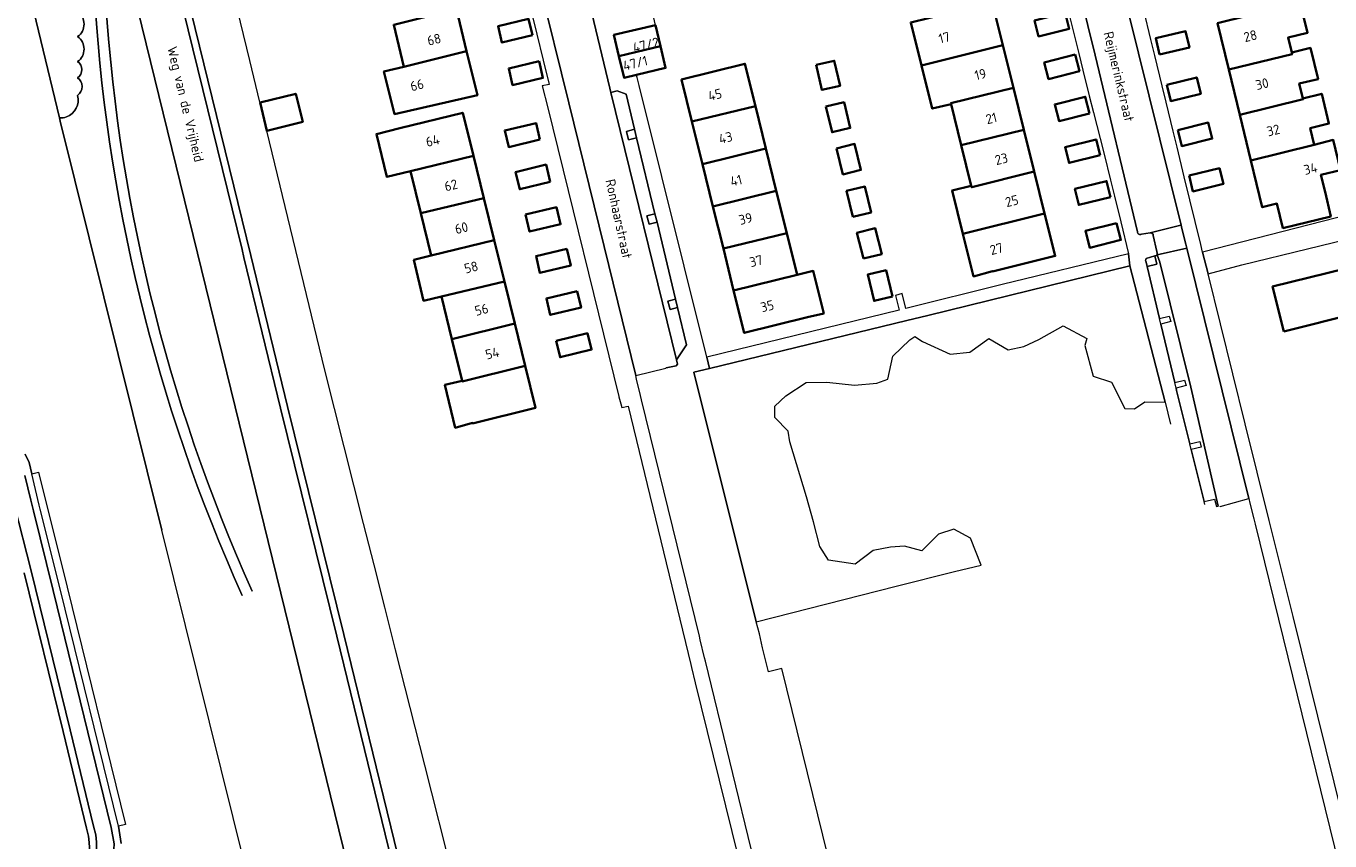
# Model space of a CAD drawing. Header units: metres. Extents: x 152391 to 157968, y 462336 to 467280.
# Tile 593 of 656: x 156799 to 156980, y 464017 to 464130. Entities that reach past the tile are written whole.
import ezdxf
from ezdxf.enums import TextEntityAlignment as Align

# ---------------------------------------------------------------- set-up
doc = ezdxf.new("R2010")
doc.units = ezdxf.units.M
doc.header["$LTSCALE"] = 0.75
for name, color, linetype, lineweight in [('B-WE-GR-BEPLANTING_CULTUUR_BOSPLANTSOEN-GV', 251, 'Continuous', 18), ('B-WE-GR-BEPLANTING_CULTUUR_HEESTERS-GV', 251, 'Continuous', 18), ('B-WE-GR-BOS_LOOF-GV', 251, 'Continuous', 13), ('B-WE-GR-GROENVOORZIENING-GV', 251, 'Continuous', 18), ('B-WE-OG-BEBOUWING-GV', 6, 'Continuous', 35), ('B-WE-OG-BEBOUWING-T18', 1, 'Continuous', 18), ('B-WE-OG-TERREIN_CULTUURSCHEIDING-GV', 251, 'Continuous', 18), ('B-WE-OG-TOPOGRAFIE-T18', 1, 'Continuous', 18), ('B-WE-VH-VERHARDING_ASFALT-GV', 251, 'Continuous', 18), ('B-WE-VH-VERHARDING_BETONSTRAATSTEEN-GV', 251, 'Continuous', 18), ('B-WE-VH-VERHARDING_TEGEL-GV', 251, 'Continuous', 18)]:
    doc.layers.add(name, color=color, linetype=linetype, lineweight=lineweight)
doc.styles.add('NLCS-ISO-M750-T18', font='NLCS-ISO.ttf', dxfattribs={"height": 1.35})

msp = doc.modelspace()

# ---------------------------------------------------------------- linework, layer by layer
at = {"layer": 'B-WE-GR-BEPLANTING_CULTUUR_BOSPLANTSOEN-GV'}
for points in [[(156832.73, 464000), (156817.9, 464059.71), (156803.82, 464116.36), (156803.71, 464116.83), (156794.96, 464152.88)], [(156798.96, 464070.25), (156799.49, 464069.07), (156799.89, 464067.53), (156800.79, 464067.76), (156804.8, 464051.82), (156812.85, 464018.94), (156811.88, 464018.7), (156812.28, 464016.29)]]:
    msp.add_lwpolyline(points, dxfattribs=at)
at = {"layer": 'B-WE-GR-BEPLANTING_CULTUUR_HEESTERS-GV'}
msp.add_lwpolyline([(156904.98, 464071.95), (156904.77, 464073.42), (156902.91, 464075.3), (156902.93, 464076.91), (156904.45, 464078.32), (156907.28, 464080.16), (156910.14, 464080.23), (156913.97, 464079.82), (156917.08, 464080.09), (156918.58, 464080.62), (156919.27, 464083.82), (156921.62, 464086.09), (156922.34, 464086.56), (156923.42, 464085.87), (156927.23, 464084.1), (156929.96, 464084.39), (156932.6, 464086.27), (156935.26, 464084.68), (156937.47, 464085.15), (156939.55, 464086.11), (156942.91, 464088.02), (156946.18, 464086.25), (156945.92, 464085.29), (156947.05, 464081.03), (156949.61, 464080.22), (156951.46, 464076.58), (156952.82, 464076.52), (156954.25, 464077.51), (156957.07, 464077.42), (156952.14, 464096.32), (156924.13, 464089.45), (156921.21, 464088.74), (156893.84, 464082.12), (156891.67, 464081.59), (156900.33, 464047.01), (156919.75, 464051.93), (156927.86, 464053.97), (156931.54, 464054.85), (156930.06, 464058.59), (156927.73, 464059.85), (156925.63, 464059.17), (156923.29, 464056.83), (156920.92, 464057.49), (156918.97, 464057.35), (156916.57, 464056.9), (156914.07, 464054.98), (156910.37, 464055.55), (156909.15, 464057.45), (156908.29, 464060.87), (156907.32, 464064.32)], close=True, dxfattribs=at)
at = {"layer": 'B-WE-GR-BOS_LOOF-GV'}
msp.add_lwpolyline([(156787.91, 464181.74), (156794.96, 464152.88), (156803.71, 464116.83)], dxfattribs=at)
for points in [[(156806.23, 464128.1, 0.520508), (156806.23, 464131.56)], [(156806.23, 464124.64, 0.520508), (156806.23, 464128.1)], [(156806.23, 464122.4, 0.520536), (156806.23, 464124.64)], [(156806.23, 464119.95, 0.520671), (156806.23, 464122.4)], [(156804.7, 464116.98, 0.385057), (156806.23, 464119.95)], [(156803.71, 464116.83, 0.101795), (156804.7, 464116.98)]]:
    msp.add_lwpolyline(points, format="xyb", dxfattribs=at)
at = {"layer": 'B-WE-GR-GROENVOORZIENING-GV'}
for points in [[(156883.75, 464114.09), (156883.46, 464115.26), (156882.35, 464114.97), (156882.65, 464113.81)], [(156886.58, 464102.38), (156886.3, 464103.55), (156885.18, 464103.27), (156885.48, 464102.1)], [(156888.39, 464090.28), (156889.44, 464090.54), (156889.16, 464091.71), (156888.1, 464091.44)]]:
    msp.add_lwpolyline(points, close=True, dxfattribs=at)
msp.add_lwpolyline([(156954.41, 464097.33, 0.267246), (156954.4, 464096.84)], format="xyb", dxfattribs=at)
msp.add_lwpolyline([(156954.4, 464096.84), (156954.54, 464096.23), (156955.92, 464096.58), (156955.64, 464097.7), (156954.42, 464097.35), (156954.41, 464097.33)], dxfattribs=at)
at = {"layer": 'B-WE-OG-BEBOUWING-GV'}
for points in [[(156923.26, 464124.09), (156934.55, 464126.9), (156933.08, 464132.84), (156924.4, 464130.68), (156921.76, 464130.07)], [(156965.89, 464123.53), (156974.66, 464125.66), (156974.6, 464125.91), (156974.1, 464127.96), (156976.8, 464128.62), (156975.79, 464132.78), (156973.11, 464132.11), (156964.33, 464129.94)], [(156858.76, 464131.9), (156850.08, 464129.74), (156851.49, 464123.93), (156860.18, 464126.08)], [(156869.3, 464128.29), (156868.76, 464130.54), (156864.53, 464129.53), (156865.07, 464127.28)], [(156943.18, 464131.38), (156938.94, 464130.33), (156939.49, 464128.12), (156943.72, 464129.17)], [(156881.3, 464125.4), (156887.07, 464126.77), (156886.37, 464129.69), (156880.6, 464128.32)], [(156956.26, 464125.63), (156960.41, 464126.6), (156959.89, 464128.84), (156955.74, 464127.87)], [(156887.07, 464126.77), (156881.3, 464125.4), (156882.01, 464122.39), (156883.74, 464122.8), (156887.78, 464123.76)], [(156934.55, 464126.9), (156923.26, 464124.09), (156924.76, 464118.13), (156927.36, 464118.75), (156927.33, 464118.88), (156936.01, 464121.01)], [(156851.49, 464123.93), (156848.7, 464123.26), (156850.19, 464117.36), (156861.67, 464119.98), (156861.62, 464120.17), (156860.18, 464126.08)], [(156944.56, 464125.62), (156940.29, 464124.53), (156940.89, 464122.21), (156945.15, 464123.31)], [(156974.6, 464125.91), (156974.66, 464125.66), (156965.89, 464123.53), (156967.41, 464117.26), (156976.18, 464119.42), (156976.15, 464119.53), (156975.65, 464121.58), (156978.25, 464122.21), (156977.2, 464126.54)], [(156870.23, 464124.69), (156866.01, 464123.7), (156866.55, 464121.38), (156870.77, 464122.37)], [(156891.42, 464116.34), (156900.22, 464118.47), (156898.77, 464124.33), (156889.98, 464122.16)], [(156908.66, 464124.18), (156909.46, 464120.71), (156911.96, 464121.28), (156911.16, 464124.76)], [(156957.27, 464121.43), (156957.82, 464119.16), (156961.98, 464120.18), (156961.43, 464122.45)], [(156832.48, 464115.05), (156837.46, 464116.29), (156836.47, 464120.17), (156831.55, 464118.96)], [(156927.36, 464118.75), (156928.77, 464113.05), (156937.46, 464115.18), (156936.01, 464121.01), (156927.33, 464118.88)], [(156946.57, 464117.45), (156945.98, 464119.76), (156941.75, 464118.69), (156942.33, 464116.39)], [(156977.73, 464113.12), (156977.17, 464115.41), (156979.76, 464116.04), (156978.76, 464120.17), (156976.15, 464119.53), (156976.18, 464119.42), (156967.41, 464117.26), (156968.94, 464110.94)], [(156901.67, 464112.6), (156900.22, 464118.47), (156891.42, 464116.34), (156892.88, 464110.44)], [(156910.01, 464118.41), (156910.86, 464114.85), (156913.37, 464115.45), (156912.52, 464119.01)], [(156852.39, 464109.45), (156861.12, 464111.59), (156859.65, 464117.54), (156850.93, 464115.39), (156847.67, 464114.58), (156849.13, 464108.65)], [(156870.35, 464113.82), (156869.8, 464116.12), (156865.47, 464115.09), (156866.02, 464112.79)], [(156958.82, 464115.14), (156959.36, 464112.93), (156963.58, 464113.97), (156963.03, 464116.18)], [(156930.16, 464107.44), (156930.22, 464107.22), (156938.9, 464109.39), (156937.46, 464115.18), (156928.77, 464113.05)], [(156901.67, 464112.6), (156892.88, 464110.44), (156894.33, 464104.56), (156903.12, 464106.73)], [(156911.48, 464112.6), (156912.37, 464109.01), (156914.86, 464109.62), (156913.97, 464113.22)], [(156948.03, 464111.68), (156947.48, 464113.86), (156943.17, 464112.77), (156943.73, 464110.59)], [(156977.73, 464113.12), (156968.94, 464110.94), (156970.52, 464104.46), (156972.56, 464104.96), (156973.38, 464101.56), (156980.01, 464103.17), (156979.23, 464106.58), (156978.66, 464108.93), (156981.38, 464109.59), (156980.36, 464113.77)], [(156853.83, 464103.63), (156862.56, 464105.73), (156861.12, 464111.59), (156852.39, 464109.45)], [(156871.78, 464107.98), (156871.19, 464110.36), (156866.96, 464109.32), (156867.54, 464106.94)], [(156929.01, 464100.77), (156940.33, 464103.59), (156938.9, 464109.39), (156930.22, 464107.22), (156930.16, 464107.44), (156927.51, 464106.79)], [(156960.37, 464108.83), (156960.91, 464106.65), (156965.12, 464107.69), (156964.58, 464109.86)], [(156913.72, 464103.13), (156916.28, 464103.73), (156915.42, 464107.32), (156912.87, 464106.71)], [(156949.46, 464105.85), (156948.92, 464108.08), (156944.54, 464107.01), (156945.08, 464104.78)], [(156855.28, 464097.77), (156864, 464099.89), (156862.56, 464105.73), (156853.83, 464103.63)], [(156903.12, 464106.73), (156894.33, 464104.56), (156895.78, 464098.72), (156904.57, 464100.88)], [(156868.35, 464103.45), (156868.9, 464101.09), (156873.2, 464102.09), (156872.64, 464104.46)], [(156940.33, 464103.59), (156929.01, 464100.77), (156930.48, 464094.87), (156933.1, 464095.61), (156933.11, 464095.55), (156941.8, 464097.7)], [(156915.2, 464097.33), (156917.74, 464097.97), (156916.85, 464101.55), (156914.31, 464100.92)], [(156950.32, 464102.26), (156946, 464101.17), (156946.6, 464098.83), (156950.91, 464099.92)], [(156864, 464099.89), (156855.28, 464097.77), (156852.86, 464097.18), (156854.22, 464091.5), (156856.68, 464092.09), (156865.41, 464094.17)], [(156897.21, 464092.93), (156906, 464095.08), (156904.57, 464100.88), (156895.78, 464098.72)], [(156874.06, 464098.69), (156869.8, 464097.69), (156870.35, 464095.35), (156874.61, 464096.36)], [(156906, 464095.08), (156897.21, 464092.93), (156898.67, 464087.03), (156907.45, 464089.2), (156909.7, 464089.75), (156908.24, 464095.63)], [(156919.24, 464092.09), (156918.35, 464095.73), (156915.8, 464095.11), (156916.69, 464091.47)], [(156973.49, 464087.23), (156983.62, 464089.79), (156983.59, 464089.91), (156982.1, 464095.98), (156971.95, 464093.48)], [(156866.85, 464088.34), (156865.41, 464094.17), (156856.68, 464092.09), (156858.13, 464086.19)], [(156875.52, 464092.81), (156871.25, 464091.81), (156871.78, 464089.54), (156876.05, 464090.54)], [(156866.85, 464088.34), (156858.13, 464086.19), (156859.56, 464080.4), (156859.58, 464080.32), (156868.3, 464082.46)], [(156872.6, 464085.93), (156873.15, 464083.66), (156877.5, 464084.73), (156876.94, 464087)], [(156868.3, 464082.46), (156859.58, 464080.32), (156859.56, 464080.4), (156857.16, 464079.85), (156858.59, 464073.9), (156861, 464074.56), (156861.01, 464074.5), (156869.73, 464076.65)]]:
    msp.add_lwpolyline(points, close=True, dxfattribs=at)
at = {"layer": 'B-WE-OG-TERREIN_CULTUURSCHEIDING-GV'}
for points in [[(156854.15, 464000.24), (156843.15, 464045.25), (156835.35, 464076.86), (156830.27, 464097.75), (156821.94, 464131.68), (156815.68, 464157.09), (156815.42, 464158.54), (156815.27, 464159.61), (156815.13, 464161.04), (156815.06, 464162.22), (156814.54, 464168), (156814.24, 464171.53), (156813.82, 464174.78), (156811.1, 464186.28), (156804.24, 464213.87)], [(156864.53, 463924.12), (156864.29, 463925.09), (156865.28, 463925.34), (156843.62, 464013.48), (156824.63, 464090.94), (156803.28, 464177.83), (156797.83, 464200.14), (156796.83, 464199.89), (156795.99, 464199.69), (156795.95, 464199.18)], [(156858.32, 464011.62), (156854.37, 464027.15), (156850.31, 464043.12), (156848.82, 464049.02), (156847.34, 464054.92), (156845.9, 464060.64), (156840.52, 464081.87), (156832.48, 464115.05), (156831.55, 464118.96), (156831.51, 464119.03), (156830.11, 464124.78), (156824.04, 464149.67), (156828.91, 464150.82), (156827.16, 464158.06)], [(156814.7, 464156.88), (156829.04, 464098.59), (156829.3, 464097.51), (156834.37, 464076.62), (156842.18, 464045.01), (156853.18, 464000)], [(156821.94, 464131.68), (156830.27, 464097.75), (156835.35, 464076.86), (156843.15, 464045.25), (156854.15, 464000.24)], [(156803.71, 464116.83), (156803.82, 464116.36), (156817.9, 464059.71)], [(156812.28, 464016.29), (156811.88, 464018.7), (156803.83, 464051.58), (156801.06, 464062.61), (156800.92, 464063.17), (156799.89, 464067.53), (156799.49, 464069.07), (156798.96, 464070.25)], [(156798.92, 464067.29), (156799.73, 464063.88), (156800.09, 464062.37), (156802.86, 464051.34), (156810.89, 464018.5), (156811.28, 464016.23), (156811.18, 464014.02), (156810.96, 464012.6), (156810.34, 464010.74), (156805.03, 464000.12), (156804.96, 464000), (156804.9, 463999.88), (156801.23, 463992.54), (156799.42, 463988.63), (156798.86, 463986.98)], [(156798.33, 463991.38), (156799.4, 463993.49), (156802.5, 463999.88), (156802.56, 464000), (156802.62, 464000.12), (156807.12, 464009.4), (156807.63, 464010.4), (156808.1, 464011.52), (156808.51, 464012.87), (156808.72, 464013.91), (156808.83, 464014.87), (156808.87, 464015.74), (156808.84, 464016.49), (156808.75, 464017.48), (156808.44, 464018.68), (156805.18, 464032.04), (156799.78, 464054.05), (156797.45, 464063.3)], [(156798.81, 464053.8), (156804.21, 464031.8), (156807.47, 464018.43), (156807.76, 464017.31), (156807.84, 464016.42), (156807.87, 464015.74), (156807.83, 464014.95), (156807.73, 464014.07), (156807.54, 464013.11), (156807.16, 464011.85), (156806.73, 464010.82), (156806.23, 464009.84), (156801.72, 464000.56), (156798.51, 463993.94)], [(156798.51, 463993.94), (156801.72, 464000.56), (156806.23, 464009.84), (156806.73, 464010.82), (156807.16, 464011.85), (156807.54, 464013.11), (156807.73, 464014.07), (156807.83, 464014.95), (156807.87, 464015.74), (156807.84, 464016.42), (156807.76, 464017.31), (156807.47, 464018.43), (156804.21, 464031.8), (156798.81, 464053.8)]]:
    msp.add_lwpolyline(points, dxfattribs=at)
for points in [[(156829.06, 464050.63, -0.092583), (156808.48, 464135.37)], [(156808.48, 464135.37, 0.092583), (156829.06, 464050.63)], [(156809.98, 464135.44, 0.092603), (156830.43, 464051.25)], [(156830.43, 464051.25, -0.092603), (156809.98, 464135.44)], [(156806.23, 464131.56, -0.520508), (156806.23, 464128.1)], [(156806.23, 464128.1, -0.520508), (156806.23, 464124.64)], [(156806.23, 464124.64, -0.520536), (156806.23, 464122.4)], [(156806.23, 464122.4, -0.520671), (156806.23, 464119.95)], [(156806.23, 464119.95, -0.385057), (156804.7, 464116.98)], [(156804.7, 464116.98, -0.101795), (156803.71, 464116.83)]]:
    msp.add_lwpolyline(points, format="xyb", dxfattribs=at)
at = {"layer": 'B-WE-VH-VERHARDING_ASFALT-GV'}
for points in [[(156876.36, 463905.33), (156867.83, 463940.42), (156860.91, 463968.33), (156853.53, 463998.55), (156853.18, 464000), (156842.18, 464045.01), (156834.37, 464076.62), (156829.3, 464097.51), (156829.04, 464098.59), (156814.7, 464156.88), (156809.99, 464176.5), (156801.93, 464209.39), (156801.33, 464211.94), (156801.19, 464212.71), (156801.14, 464213.05)], [(156794.04, 464211.38), (156795.2, 464206.46), (156796.22, 464206.71), (156797.83, 464200.14), (156803.28, 464177.83), (156824.63, 464090.94), (156843.62, 464013.48), (156865.28, 463925.34), (156864.29, 463925.09), (156864.53, 463924.12), (156866.39, 463916.6), (156869.52, 463903.65)], [(156798.86, 463986.98), (156799.42, 463988.63), (156801.23, 463992.54), (156804.9, 463999.88), (156804.96, 464000), (156805.03, 464000.12), (156810.34, 464010.74), (156810.96, 464012.6), (156811.18, 464014.02), (156811.28, 464016.23), (156810.89, 464018.5), (156802.86, 464051.34), (156800.09, 464062.37), (156799.73, 464063.88), (156798.92, 464067.29)], [(156797.45, 464063.3), (156799.78, 464054.05), (156805.18, 464032.04), (156808.44, 464018.68), (156808.75, 464017.48), (156808.84, 464016.49), (156808.87, 464015.74), (156808.83, 464014.87), (156808.72, 464013.91), (156808.51, 464012.87), (156808.1, 464011.52), (156807.63, 464010.4), (156807.12, 464009.4), (156802.62, 464000.12), (156802.56, 464000), (156802.5, 463999.88), (156799.4, 463993.49), (156798.33, 463991.38)]]:
    msp.add_lwpolyline(points, dxfattribs=at)
at = {"layer": 'B-WE-VH-VERHARDING_BETONSTRAATSTEEN-GV'}
for points in [[(156933.67, 464181.23), (156933.68, 464181.21), (156937.67, 464164.71), (156942.89, 464143.65), (156944.35, 464137.7), (156947.33, 464125.54), (156953.2, 464101.03)], [(156953.77, 464100.74), (156954.95, 464100.92), (156954.96, 464100.92), (156959.21, 464101.98), (156959.25, 464101.98), (156951.89, 464131.74), (156942.54, 464170.37), (156942.57, 464170.41), (156940.36, 464179.34), (156939.56, 464182.76)], [(156864.91, 464157.86), (156870.23, 464135.58), (156874.35, 464118.94), (156879.27, 464099), (156883.63, 464081.12), (156887.82, 464082.16), (156887.82, 464082.17), (156887.86, 464082.19), (156889.24, 464082.47), (156889.4, 464082.71), (156889.3, 464083.3), (156880.17, 464120.37), (156880.03, 464120.97), (156880.02, 464120.97), (156873.38, 464148.7)], [(156955.94, 464097.86), (156960.04, 464098.79), (156959.9, 464099.33), (156959.36, 464101.51), (156959.25, 464101.98), (156959.21, 464101.98), (156954.96, 464100.92)], [(156955.41, 464100.55), (156955.88, 464098.33), (156955.93, 464098.08)], [(156955.82, 464097.75), (156955.64, 464097.7), (156955.92, 464096.58), (156954.54, 464096.23), (156956.26, 464089.04), (156957.63, 464089.38), (156957.83, 464088.61), (156956.45, 464088.26), (156958.38, 464080.17), (156959.75, 464080.51), (156959.95, 464079.74), (156958.56, 464079.39), (156958.64, 464079.07), (156960.48, 464071.65), (156961.86, 464071.99), (156962.05, 464071.21), (156960.68, 464070.87), (156962.47, 464063.66), (156963.91, 464064.02), (156964.15, 464062.97), (156964.42, 464063.01), (156960.6, 464079.53), (156956.3, 464096.83), (156955.93, 464097.84)], [(156960.04, 464098.79), (156955.94, 464097.86), (156955.93, 464097.84), (156956.3, 464096.83), (156960.6, 464079.53), (156964.42, 464063.01)], [(156964.65, 464063.01), (156964.67, 464062.99), (156968.65, 464064.08), (156960.04, 464098.79)]]:
    msp.add_lwpolyline(points, dxfattribs=at)
msp.add_lwpolyline([(156880.17, 464120.37), (156889.3, 464083.3), (156890.69, 464085.4), (156889.44, 464090.54), (156888.39, 464090.28), (156888.1, 464091.44), (156889.16, 464091.71), (156886.58, 464102.38), (156885.48, 464102.1), (156885.18, 464103.27), (156886.3, 464103.55), (156883.75, 464114.09), (156882.65, 464113.81), (156882.35, 464114.97), (156883.46, 464115.26), (156882.29, 464120.1), (156881.04, 464120.58)], close=True, dxfattribs=at)
for points in [[(156953.2, 464101.03, 0.624194), (156953.77, 464100.74)], [(156954.96, 464100.92, -0.431356), (156955.41, 464100.55)], [(156955.93, 464097.84, -0.16507), (156955.82, 464097.75)], [(156955.93, 464098.08, -0.261402), (156955.94, 464097.86)]]:
    msp.add_lwpolyline(points, format="xyb", dxfattribs=at)
at = {"layer": 'B-WE-VH-VERHARDING_TEGEL-GV'}
for points in [[(156947.03, 464171.42), (156942.63, 464170.52), (156942.57, 464170.41), (156942.54, 464170.37), (156951.89, 464131.74), (156959.25, 464101.98), (156959.36, 464101.51), (156959.9, 464099.33), (156960.04, 464098.79), (156968.65, 464064.08), (156968.81, 464063.43), (156969.35, 464061.26), (156969.52, 464060.55), (156984.43, 464000), (156987.76, 463987.11)], [(156880.6, 464128.32), (156886.37, 464129.69), (156885.09, 464135.36), (156882.92, 464144.16), (156881.96, 464148.27), (156881.84, 464148.8), (156880.79, 464153.32), (156880.69, 464153.75), (156884.22, 464154.66), (156886.27, 464155.14), (156890.17, 464156.11), (156892.27, 464156.63), (156895.97, 464157.54), (156898.08, 464158.07), (156901.8, 464158.98), (156918.07, 464162.98), (156928.82, 464165.69), (156928.87, 464165.71), (156935.5, 464167.38)], [(156924.49, 463913.48), (156924.69, 463913.52), (156924.52, 463914.25), (156917.62, 463942.34), (156911.99, 463965.56), (156903.45, 464000), (156893.3, 464041.57), (156893.19, 464042.02), (156892.58, 464044.51), (156892.46, 464045), (156884.45, 464077.78), (156884.31, 464078.35), (156883.75, 464080.65), (156883.63, 464081.12), (156879.27, 464099), (156874.35, 464118.94), (156870.23, 464135.58), (156864.91, 464157.86)], [(156873.38, 464148.7), (156880.02, 464120.97), (156880.03, 464120.97), (156880.17, 464120.37), (156881.04, 464120.58), (156882.29, 464120.1), (156883.46, 464115.26), (156883.75, 464114.09), (156886.3, 464103.55), (156886.58, 464102.38), (156889.16, 464091.71), (156889.44, 464090.54), (156890.69, 464085.4), (156889.3, 464083.3), (156889.4, 464082.71), (156889.24, 464082.47), (156887.86, 464082.19), (156887.82, 464082.17), (156887.82, 464082.16)], [(156867.03, 464140.08), (156867.91, 464136.52), (156868.47, 464134.23), (156869.35, 464130.68), (156869.9, 464128.44), (156870.8, 464124.82), (156871.62, 464121.48), (156870.67, 464121.26), (156871.42, 464118.22), (156881.29, 464078.25), (156881.3, 464078.19), (156881.55, 464077.2), (156881.68, 464076.69), (156882.6, 464076.91), (156891.27, 464041.07), (156891.36, 464040.69), (156891.89, 464038.54), (156895.22, 464025.07), (156901.41, 464000)], [(156953.2, 464101.03), (156947.33, 464125.54), (156944.35, 464137.7), (156942.16, 464137.16), (156942.33, 464136.55), (156943.63, 464131.49), (156944.18, 464129.28), (156945.06, 464125.75), (156945.64, 464123.43), (156946.53, 464119.9), (156947.12, 464117.59), (156948.03, 464114), (156948.03, 464113.99), (156948.58, 464111.82), (156949.48, 464108.22), (156949.48, 464108.22), (156950.03, 464105.99), (156950.9, 464102.41), (156951.97, 464097.98), (156952.09, 464096.76), (156952.14, 464096.32), (156957.07, 464077.42), (156957.8, 464074.41)], [(156981.63, 464020.13), (156974.81, 464047.76), (156971.49, 464061.04), (156968.14, 464074.44), (156963.01, 464095.24), (156962.24, 464098.21), (156961.99, 464099.27), (156959.7, 464108.66), (156958.7, 464112.77), (156958.16, 464114.98), (156957.18, 464119), (156956.63, 464121.28), (156955.61, 464125.48), (156955.07, 464127.71), (156954.08, 464131.76)], [(156913.9, 464000), (156903.89, 464040.54), (156902.95, 464040.31), (156902.02, 464040.08), (156901.2, 464043.4), (156901.2, 464043.41), (156900.79, 464045.34), (156900.33, 464047.01), (156891.67, 464081.59), (156893.84, 464082.12), (156893.47, 464083.66), (156884.1, 464121.34), (156883.84, 464122.41), (156883.76, 464122.74), (156883.74, 464122.8), (156882.01, 464122.39), (156881.3, 464125.4), (156880.6, 464128.32)], [(156991.83, 464105.79), (156962.24, 464098.21), (156963.01, 464095.24), (156967.68, 464096.47), (156985.88, 464100.91)], [(156954.96, 464100.92), (156954.95, 464100.92), (156953.77, 464100.74)], [(156955.93, 464098.08), (156955.88, 464098.33), (156955.41, 464100.55)], [(156955.93, 464097.84), (156955.94, 464097.86)], [(156962.57, 464063.24), (156962.47, 464063.66), (156960.68, 464070.87), (156960.48, 464071.65), (156958.64, 464079.07), (156958.56, 464079.39), (156958.38, 464080.17), (156956.45, 464088.26), (156956.26, 464089.04), (156954.54, 464096.23), (156954.4, 464096.84)], [(156954.41, 464097.33), (156954.42, 464097.35), (156955.64, 464097.7), (156955.82, 464097.75)]]:
    msp.add_lwpolyline(points, dxfattribs=at)
for points in [[(156953.77, 464100.74, -0.624194), (156953.2, 464101.03)], [(156955.41, 464100.55, 0.431356), (156954.96, 464100.92)], [(156955.82, 464097.75, 0.16507), (156955.93, 464097.84)], [(156955.94, 464097.86, 0.261402), (156955.93, 464098.08)], [(156954.4, 464096.84, -0.267246), (156954.41, 464097.33)]]:
    msp.add_lwpolyline(points, format="xyb", dxfattribs=at)
msp.add_lwpolyline([(156893.84, 464082.12), (156921.21, 464088.74), (156924.13, 464089.45), (156952.14, 464096.32), (156952.09, 464096.76), (156951.97, 464097.98), (156934.47, 464093.77), (156921.1, 464090.43), (156920.58, 464092.5), (156919.65, 464092.23), (156920.16, 464090.2), (156893.47, 464083.66)], close=True, dxfattribs=at)

# ---------------------------------------------------------------- texts
at = {"layer": 'B-WE-OG-BEBOUWING-T18', "style": 'NLCS-ISO-M750-T18'}
for s, rotation, p in [('68', 13.7, (156855.67, 464127.7)), ('17', 14.1, (156926.42, 464127.95)), ('28', 13.6, (156968.87, 464128.19)), ('47/2', 13.4, (156885.04, 464126.95)), ('47/1', 13.4, (156883.57, 464124.42)), ('19', 13.9, (156931.43, 464122.86)), ('66', 14.2, (156853.3, 464121.38)), ('30', 13.6, (156970.49, 464121.54)), ('45', 13.9, (156894.62, 464120.05)), ('21', 13.9, (156932.95, 464116.77)), ('32', 13.6, (156972.05, 464115.12)), ('64', 13.8, (156855.47, 464113.68)), ('43', 13.9, (156896.1, 464114.08)), ('23', 13.9, (156934.34, 464111.14)), ('34', 13.6, (156977.21, 464109.79)), ('41', 13.9, (156897.56, 464108.16)), ('62', 13.8, (156858.01, 464107.5)), ('25', 13.9, (156935.79, 464105.32)), ('39', 13.9, (156898.87, 464102.86)), ('60', 13.8, (156859.46, 464101.58)), ('27', 14, (156933.65, 464098.68)), ('37', 13.9, (156900.32, 464097)), ('58', 13.8, (156860.81, 464096.13)), ('56', 13.8, (156862.25, 464090.27)), ('35', 13.9, (156901.87, 464090.75)), ('54', 13.8, (156863.74, 464084.22))]:
    msp.add_text(s, height=1.35, rotation=rotation, dxfattribs=at).set_placement(p, align=Align.MIDDLE)
at = {"layer": 'B-WE-OG-TOPOGRAFIE-T18', "style": 'NLCS-ISO-M750-T18'}
for s, rotation, p in [('Reijmerinkstraat', 283.5, (156950.44, 464122.51)), ('Weg van de Vrijheid', 283.5, (156821.02, 464118.68)), ('Ronhaarstraat', 282.5, (156881.29, 464102.84))]:
    msp.add_text(s, height=1.35, rotation=rotation, dxfattribs=at).set_placement(p, align=Align.MIDDLE)

doc.saveas('drawing.dxf')
